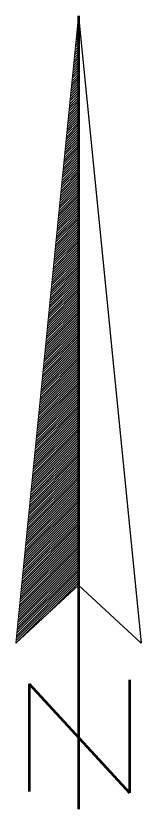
# Model space of a CAD drawing. Extents: x 2363427 to 2368559, y 6957299 to 6980140.
# Drawn here: x 2363577 to 2363601.2, y 6967294.2 to 6967447.8 of the extents above; entities that cross this region are included whole.
import ezdxf

# ---------------------------------------------------------------- set-up
doc = ezdxf.new("R2010")
doc.units = 0
doc.header["$LTSCALE"] = 5.6
doc.layers.add('1', color=7, linetype='Continuous', lineweight=13)

msp = doc.modelspace()

# ---------------------------------------------------------------- linework, layer by layer
at = {"layer": '1'}
for p, q in [((2363588.946, 6967446.571), (2363589.066, 6967446.69)), ((2363588.996, 6967447.066), (2363589.066, 6967447.135)), ((2363589.044, 6967447.559), (2363589.065, 6967447.582)), ((2363588.797, 6967445.087), (2363589.065, 6967445.354)), ((2363588.847, 6967445.583), (2363589.066, 6967445.799)), ((2363588.896, 6967446.074), (2363589.064, 6967446.245)), ((2363588.601, 6967443.108), (2363589.066, 6967443.572)), ((2363588.649, 6967443.603), (2363589.066, 6967444.018)), ((2363588.699, 6967444.098), (2363589.065, 6967444.464)), ((2363588.748, 6967444.592), (2363589.065, 6967444.91)), ((2363588.452, 6967441.625), (2363589.065, 6967442.237)), ((2363588.502, 6967442.119), (2363589.066, 6967442.683)), ((2363588.55, 6967442.613), (2363589.064, 6967443.128)), ((2363588.256, 6967439.645), (2363589.066, 6967440.454)), ((2363588.304, 6967440.141), (2363589.066, 6967440.901)), ((2363588.355, 6967440.635), (2363589.065, 6967441.344)), ((2363588.404, 6967441.131), (2363589.067, 6967441.792)), ((2363588.108, 6967438.162), (2363589.065, 6967439.119)), ((2363588.155, 6967438.655), (2363589.066, 6967439.565)), ((2363588.207, 6967439.15), (2363589.064, 6967440.01)), ((2363587.959, 6967436.678), (2363589.066, 6967437.783)), ((2363588.01, 6967437.173), (2363589.065, 6967438.226)), ((2363588.059, 6967437.667), (2363589.067, 6967438.675)), ((2363587.762, 6967434.697), (2363589.065, 6967436.001)), ((2363587.813, 6967435.192), (2363589.066, 6967436.447)), ((2363587.862, 6967435.687), (2363589.064, 6967436.893)), ((2363587.91, 6967436.183), (2363589.066, 6967437.337)), ((2363587.616, 6967433.213), (2363589.066, 6967434.663)), ((2363587.663, 6967433.708), (2363589.065, 6967435.109)), ((2363587.713, 6967434.201), (2363589.067, 6967435.556)), ((2363587.417, 6967431.235), (2363589.065, 6967432.881)), ((2363587.469, 6967431.729), (2363589.066, 6967433.329)), ((2363587.516, 6967432.225), (2363589.064, 6967433.772)), ((2363587.566, 6967432.72), (2363589.066, 6967434.219)), ((2363587.27, 6967429.751), (2363589.066, 6967431.547)), ((2363587.319, 6967430.246), (2363589.065, 6967431.992)), ((2363587.368, 6967430.74), (2363589.067, 6967432.438)), ((2363587.073, 6967427.774), (2363589.065, 6967429.765)), ((2363587.123, 6967428.268), (2363589.066, 6967430.212)), ((2363587.171, 6967428.762), (2363589.064, 6967430.655)), ((2363587.222, 6967429.258), (2363589.066, 6967431.102)), ((2363586.926, 6967426.288), (2363589.065, 6967428.428)), ((2363586.974, 6967426.783), (2363589.065, 6967428.873)), ((2363587.024, 6967427.279), (2363589.067, 6967429.321)), ((2363586.728, 6967424.309), (2363589.065, 6967426.648)), ((2363586.776, 6967424.805), (2363589.066, 6967427.091)), ((2363586.825, 6967425.298), (2363589.064, 6967427.538)), ((2363586.875, 6967425.793), (2363589.066, 6967427.983)), ((2363586.581, 6967422.827), (2363589.065, 6967425.31)), ((2363586.629, 6967423.321), (2363589.065, 6967425.759)), ((2363586.678, 6967423.815), (2363589.067, 6967426.201)), ((2363586.432, 6967421.341), (2363589.066, 6967423.975)), ((2363586.481, 6967421.836), (2363589.066, 6967424.421)), ((2363586.53, 6967422.331), (2363589.066, 6967424.866)), ((2363586.235, 6967419.364), (2363589.065, 6967422.194)), ((2363586.283, 6967419.859), (2363589.065, 6967422.64)), ((2363586.335, 6967420.352), (2363589.067, 6967423.083)), ((2363586.382, 6967420.846), (2363589.065, 6967423.531)), ((2363586.087, 6967417.878), (2363589.066, 6967420.856)), ((2363586.136, 6967418.372), (2363589.066, 6967421.304)), ((2363586.185, 6967418.868), (2363589.066, 6967421.747)), ((2363585.89, 6967415.9), (2363589.065, 6967419.075)), ((2363585.94, 6967416.393), (2363589.065, 6967419.522)), ((2363585.989, 6967416.888), (2363589.067, 6967419.965)), ((2363586.037, 6967417.382), (2363589.065, 6967420.413)), ((2363585.742, 6967414.415), (2363589.066, 6967417.739)), ((2363585.792, 6967414.911), (2363589.066, 6967418.185)), ((2363585.841, 6967415.406), (2363589.066, 6967418.629)), ((2363585.545, 6967412.437), (2363589.065, 6967415.959)), ((2363585.595, 6967412.93), (2363589.065, 6967416.403)), ((2363585.642, 6967413.425), (2363589.067, 6967416.849)), ((2363585.693, 6967413.921), (2363589.065, 6967417.294)), ((2363585.397, 6967410.953), (2363589.066, 6967414.619)), ((2363585.448, 6967411.447), (2363589.066, 6967415.067)), ((2363585.497, 6967411.943), (2363589.066, 6967415.51)), ((2363585.202, 6967408.973), (2363589.065, 6967412.84)), ((2363585.249, 6967409.469), (2363589.065, 6967413.284)), ((2363585.3, 6967409.964), (2363589.067, 6967413.73)), ((2363585.349, 6967410.459), (2363589.065, 6967414.176)), ((2363585.051, 6967407.489), (2363589.066, 6967411.503)), ((2363585.102, 6967407.984), (2363589.066, 6967411.948)), ((2363585.15, 6967408.479), (2363589.066, 6967412.393)), ((2363584.904, 6967406.006), (2363589.065, 6967410.165)), ((2363584.954, 6967406.501), (2363589.067, 6967410.613)), ((2363585.002, 6967406.995), (2363589.064, 6967411.057)), ((2363584.708, 6967404.026), (2363589.066, 6967408.385)), ((2363584.756, 6967404.521), (2363589.066, 6967408.831)), ((2363584.807, 6967405.015), (2363589.066, 6967409.275)), ((2363584.855, 6967405.51), (2363589.065, 6967409.721)), ((2363584.559, 6967402.544), (2363589.065, 6967407.049)), ((2363584.608, 6967403.038), (2363589.067, 6967407.495)), ((2363584.658, 6967403.531), (2363589.064, 6967407.94)), ((2363584.363, 6967400.564), (2363589.066, 6967405.267)), ((2363584.411, 6967401.06), (2363589.066, 6967405.712)), ((2363584.461, 6967401.555), (2363589.066, 6967406.157)), ((2363584.509, 6967402.049), (2363589.065, 6967406.603)), ((2363584.215, 6967399.079), (2363589.065, 6967403.932)), ((2363584.263, 6967399.574), (2363589.067, 6967404.376)), ((2363584.314, 6967400.068), (2363589.064, 6967404.821)), ((2363584.016, 6967397.102), (2363589.066, 6967402.15)), ((2363584.068, 6967397.596), (2363589.066, 6967402.593)), ((2363584.116, 6967398.092), (2363589.066, 6967403.041)), ((2363584.166, 6967398.584), (2363589.065, 6967403.485)), ((2363583.869, 6967395.617), (2363589.065, 6967400.814)), ((2363583.919, 6967396.111), (2363589.067, 6967401.259)), ((2363583.968, 6967396.606), (2363589.064, 6967401.703)), ((2363583.673, 6967393.639), (2363589.066, 6967399.03)), ((2363583.722, 6967394.133), (2363589.066, 6967399.476)), ((2363583.771, 6967394.628), (2363589.066, 6967399.922)), ((2363583.821, 6967395.123), (2363589.065, 6967400.366)), ((2363583.526, 6967392.153), (2363589.065, 6967397.697)), ((2363583.575, 6967392.649), (2363589.067, 6967398.139)), ((2363583.623, 6967393.144), (2363589.064, 6967398.586)), ((2363583.329, 6967390.175), (2363589.066, 6967395.913)), ((2363583.376, 6967390.67), (2363589.066, 6967396.359)), ((2363583.428, 6967391.163), (2363589.066, 6967396.804)), ((2363583.475, 6967391.659), (2363589.065, 6967397.248)), ((2363583.18, 6967388.691), (2363589.065, 6967394.578)), ((2363583.229, 6967389.186), (2363589.067, 6967395.022)), ((2363583.279, 6967389.682), (2363589.064, 6967395.469)), ((2363583.032, 6967387.206), (2363589.066, 6967393.242)), ((2363583.082, 6967387.702), (2363589.065, 6967393.686)), ((2363583.129, 6967388.197), (2363589.065, 6967394.133)), ((2363582.834, 6967385.23), (2363589.065, 6967391.46)), ((2363582.883, 6967385.725), (2363589.067, 6967391.903)), ((2363582.934, 6967386.217), (2363589.064, 6967392.351)), ((2363582.982, 6967386.711), (2363589.066, 6967392.795)), ((2363582.688, 6967383.744), (2363589.066, 6967390.123)), ((2363582.735, 6967384.241), (2363589.065, 6967390.568)), ((2363582.785, 6967384.733), (2363589.065, 6967391.014)), ((2363582.49, 6967381.766), (2363589.065, 6967388.341)), ((2363582.54, 6967382.261), (2363589.067, 6967388.787)), ((2363582.588, 6967382.755), (2363589.064, 6967389.232)), ((2363582.637, 6967383.25), (2363589.066, 6967389.677)), ((2363582.341, 6967380.282), (2363589.066, 6967387.005)), ((2363582.392, 6967380.778), (2363589.065, 6967387.449)), ((2363582.441, 6967381.269), (2363589.065, 6967387.897)), ((2363582.144, 6967378.301), (2363589.065, 6967385.223)), ((2363582.195, 6967378.797), (2363589.067, 6967385.67)), ((2363582.243, 6967379.292), (2363589.064, 6967386.115)), ((2363582.294, 6967379.787), (2363589.066, 6967386.56)), ((2363581.997, 6967376.819), (2363589.066, 6967383.888)), ((2363582.047, 6967377.313), (2363589.065, 6967384.333)), ((2363582.096, 6967377.807), (2363589.065, 6967384.781)), ((2363581.801, 6967374.839), (2363589.065, 6967382.104)), ((2363581.85, 6967375.335), (2363589.067, 6967382.551)), ((2363581.899, 6967375.828), (2363589.064, 6967382.996)), ((2363581.948, 6967376.324), (2363589.066, 6967383.442)), ((2363581.652, 6967373.357), (2363589.066, 6967380.77)), ((2363581.701, 6967373.848), (2363589.065, 6967381.215)), ((2363581.749, 6967374.344), (2363589.065, 6967381.66)), ((2363581.504, 6967371.872), (2363589.067, 6967379.434)), ((2363581.553, 6967372.366), (2363589.064, 6967379.878)), ((2363581.602, 6967372.86), (2363589.066, 6967380.325)), ((2363581.307, 6967369.893), (2363589.066, 6967377.65)), ((2363581.355, 6967370.387), (2363589.065, 6967378.096)), ((2363581.406, 6967370.883), (2363589.065, 6967378.543)), ((2363581.455, 6967371.377), (2363589.065, 6967378.986)), ((2363581.16, 6967368.411), (2363589.066, 6967376.316)), ((2363581.207, 6967368.904), (2363589.064, 6967376.759)), ((2363581.258, 6967369.399), (2363589.066, 6967377.207)), ((2363580.961, 6967366.431), (2363589.066, 6967374.531)), ((2363581.01, 6967366.926), (2363589.065, 6967374.98)), ((2363581.061, 6967367.42), (2363589.065, 6967375.423)), ((2363581.107, 6967367.915), (2363589.065, 6967375.87)), ((2363580.814, 6967364.946), (2363589.066, 6967373.198)), ((2363580.863, 6967365.44), (2363589.064, 6967373.642)), ((2363580.913, 6967365.937), (2363589.066, 6967374.089)), ((2363580.616, 6967362.967), (2363589.066, 6967371.416)), ((2363580.667, 6967363.461), (2363589.065, 6967371.862)), ((2363580.714, 6967363.956), (2363589.065, 6967372.306)), ((2363580.764, 6967364.45), (2363589.065, 6967372.752)), ((2363580.468, 6967361.481), (2363589.066, 6967370.08)), ((2363580.517, 6967361.977), (2363589.064, 6967370.525)), ((2363580.567, 6967362.471), (2363589.066, 6967370.971)), ((2363580.272, 6967359.506), (2363589.066, 6967368.298)), ((2363580.32, 6967359.998), (2363589.065, 6967368.744)), ((2363580.37, 6967360.493), (2363589.067, 6967369.188)), ((2363580.42, 6967360.987), (2363589.065, 6967369.635)), ((2363580.123, 6967358.019), (2363589.066, 6967366.962)), ((2363580.174, 6967358.515), (2363589.064, 6967367.408)), ((2363580.222, 6967359.009), (2363589.066, 6967367.853)), ((2363579.974, 6967356.534), (2363589.065, 6967365.626)), ((2363580.026, 6967357.029), (2363589.067, 6967366.072)), ((2363580.073, 6967357.525), (2363589.065, 6967366.517)), ((2363579.78, 6967354.559), (2363589.066, 6967363.842)), ((2363579.828, 6967355.053), (2363589.064, 6967364.289)), ((2363579.876, 6967355.547), (2363589.066, 6967364.734)), ((2363579.926, 6967356.042), (2363589.066, 6967365.181)), ((2363579.631, 6967353.073), (2363589.065, 6967362.506)), ((2363579.68, 6967353.568), (2363589.067, 6967362.951)), ((2363579.73, 6967354.062), (2363589.065, 6967363.397)), ((2363579.433, 6967351.094), (2363589.066, 6967360.725)), ((2363579.48, 6967351.589), (2363589.064, 6967361.17)), ((2363579.532, 6967352.085), (2363589.066, 6967361.615)), ((2363579.581, 6967352.579), (2363589.066, 6967362.061)), ((2363579.285, 6967349.611), (2363589.065, 6967359.389)), ((2363579.334, 6967350.105), (2363589.067, 6967359.835)), ((2363579.385, 6967350.601), (2363589.065, 6967360.279)), ((2363579.087, 6967347.631), (2363589.066, 6967357.608)), ((2363579.138, 6967348.125), (2363589.064, 6967358.053)), ((2363579.186, 6967348.621), (2363589.066, 6967358.497)), ((2363579.236, 6967349.116), (2363589.065, 6967358.943)), ((2363578.94, 6967346.148), (2363589.065, 6967356.271)), ((2363578.99, 6967346.641), (2363589.067, 6967356.718)), ((2363579.04, 6967347.135), (2363589.065, 6967357.161)), ((2363578.743, 6967344.167), (2363589.066, 6967354.491)), ((2363578.793, 6967344.662), (2363589.064, 6967354.935)), ((2363578.84, 6967345.157), (2363589.066, 6967355.38)), ((2363578.892, 6967345.651), (2363589.065, 6967355.825)), ((2363578.596, 6967342.684), (2363589.065, 6967353.155)), ((2363578.646, 6967343.179), (2363589.067, 6967353.601)), ((2363578.693, 6967343.673), (2363589.065, 6967354.044)), ((2363578.447, 6967341.201), (2363589.066, 6967351.817)), ((2363578.497, 6967341.696), (2363589.066, 6967352.262)), ((2363578.547, 6967342.191), (2363589.065, 6967352.708)), ((2363578.253, 6967339.22), (2363589.065, 6967350.035)), ((2363578.299, 6967339.715), (2363589.067, 6967350.482)), ((2363578.35, 6967340.21), (2363589.065, 6967350.927)), ((2363578.399, 6967340.705), (2363589.066, 6967351.372)), ((2363578.103, 6967337.739), (2363589.066, 6967348.699)), ((2363578.153, 6967338.233), (2363589.066, 6967349.145)), ((2363578.201, 6967338.728), (2363589.065, 6967349.591)), ((2363577.906, 6967335.759), (2363589.065, 6967346.918)), ((2363577.955, 6967336.255), (2363589.067, 6967347.361)), ((2363578.005, 6967336.748), (2363589.065, 6967347.808)), ((2363578.053, 6967337.243), (2363589.066, 6967348.254)), ((2363577.759, 6967334.275), (2363589.066, 6967345.581)), ((2363577.808, 6967334.77), (2363589.066, 6967346.027)), ((2363577.857, 6967335.264), (2363589.065, 6967346.47)), ((2363577.56, 6967332.295), (2363589.065, 6967343.8)), ((2363577.609, 6967332.79), (2363589.067, 6967344.244)), ((2363577.659, 6967333.286), (2363589.065, 6967344.692)), ((2363577.708, 6967333.779), (2363589.066, 6967345.137)), ((2363577.413, 6967330.81), (2363589.066, 6967342.463)), ((2363577.462, 6967331.306), (2363589.066, 6967342.909)), ((2363577.512, 6967331.8), (2363589.065, 6967343.353)), ((2363577.216, 6967328.834), (2363589.065, 6967340.683)), ((2363577.265, 6967329.327), (2363589.067, 6967341.126)), ((2363577.314, 6967329.822), (2363589.064, 6967341.573)), ((2363577.363, 6967330.316), (2363589.066, 6967342.018)), ((2363577.067, 6967327.347), (2363589.066, 6967339.347)), ((2363577.119, 6967327.844), (2363589.066, 6967339.791)), ((2363577.166, 6967328.338), (2363589.065, 6967340.237)), ((2363576.969, 6967326.358), (2363589.064, 6967338.456)), ((2363577.019, 6967326.854), (2363589.066, 6967338.899)), ((2363582.802, 6967331.746), (2363589.067, 6967338.009))]:
    msp.add_line(p, q, dxfattribs=at)
at = {"layer": '1', "lineweight": 53}
for p, q in [((2363589.067, 6967447.773), (2363589.065, 6967294.199)), ((2363598.908, 6967319.2), (2363598.908, 6967297.382)), ((2363579.555, 6967318.464), (2363579.555, 6967297.627)), ((2363579.555, 6967318.464), (2363598.908, 6967297.382))]:
    msp.add_line(p, q, dxfattribs=at)
at = {"layer": '1'}
msp.add_lwpolyline([(2363576.966, 6967326.32), (2363589.065, 6967337.57), (2363589.067, 6967447.773)], close=True, dxfattribs=at)
at = {"layer": '1', "lineweight": 25}
msp.add_lwpolyline([(2363601.166, 6967326.322), (2363589.065, 6967337.57), (2363589.067, 6967447.773)], close=True, dxfattribs=at)

doc.saveas('drawing.dxf')
